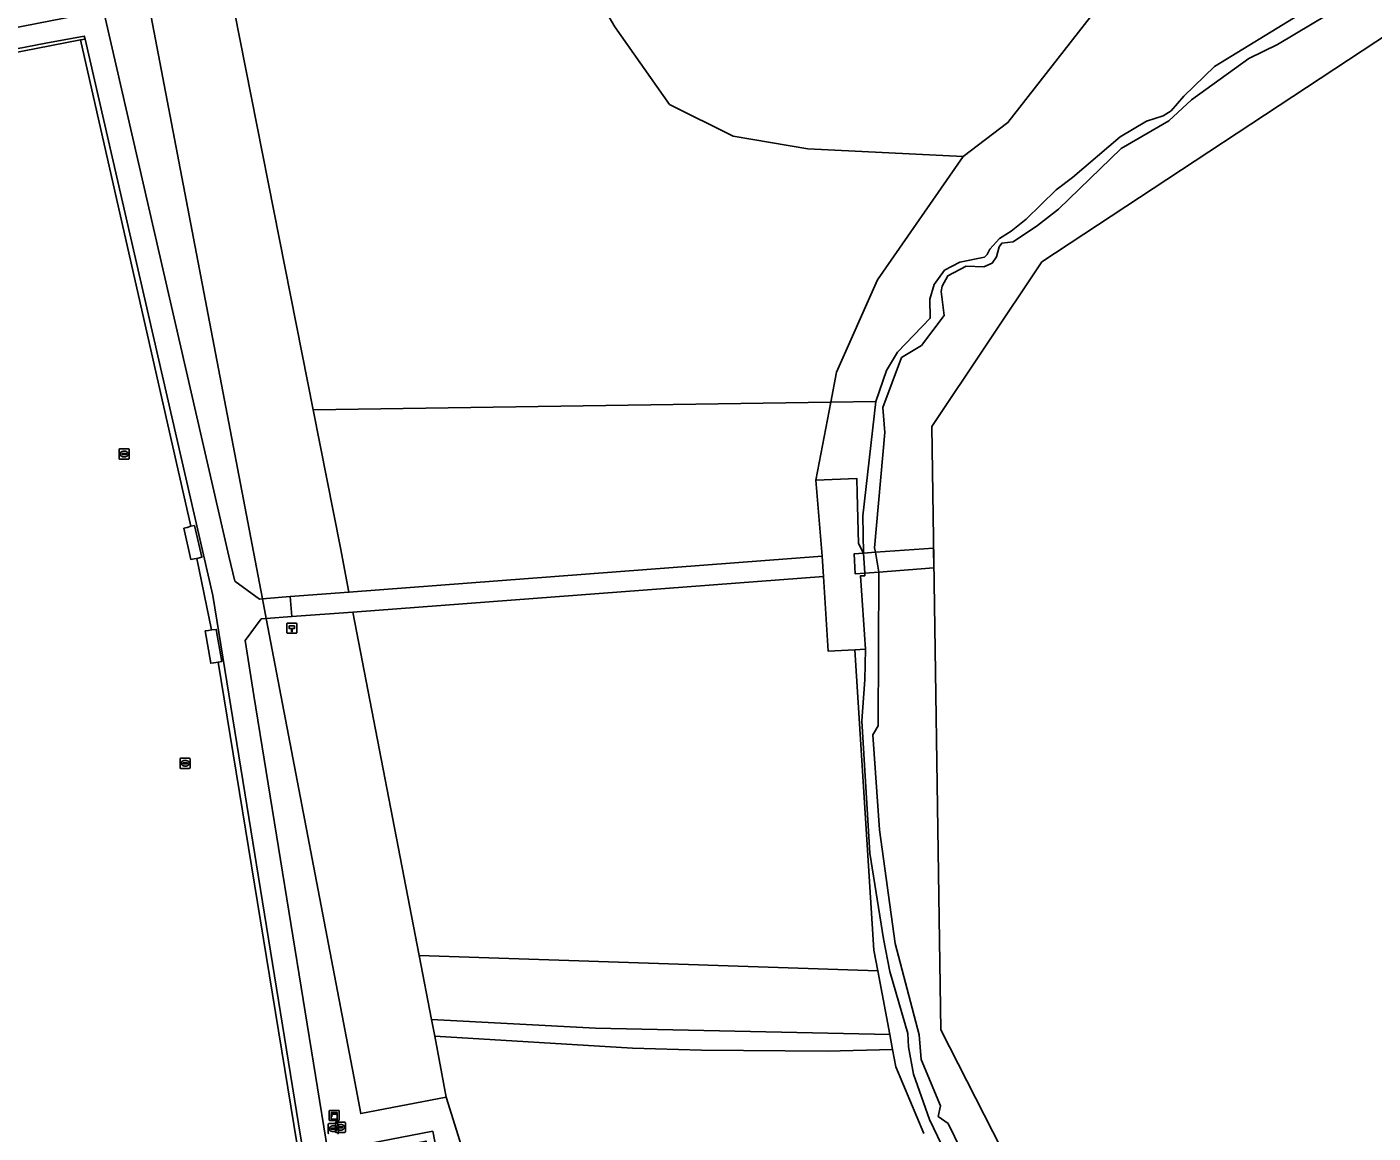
# Model space of a CAD drawing. Extents: x 160203 to 161530, y 379528 to 381797.
# Drawn here: x 161043.5 to 161175.6, y 380388.2 to 380496.8 of the extents above; entities that cross this region are included whole.
import ezdxf

# ---------------------------------------------------------------- set-up
doc = ezdxf.new("R2010")
doc.units = 0
for name, color, linetype in [('IMGEO_Dek', 7, 'Continuous'), ('IMGEO_Grasland_agrarisch', 7, 'Continuous'), ('IMGEO_Groenvoorziening', 7, 'Continuous'), ('IMGEO_Hectometerpaal', 7, 'Continuous'), ('IMGEO_Hek', 7, 'Continuous'), ('IMGEO_Kast', 7, 'Continuous'), ('IMGEO_Loofbos', 7, 'Continuous'), ('IMGEO_Oever', 7, 'Continuous'), ('IMGEO_Rioolput', 7, 'Continuous'), ('IMGEO_Terreindeel_open', 7, 'Continuous'), ('IMGEO_Voetpad_gesloten', 7, 'Continuous'), ('IMGEO_Voetpad_open', 7, 'Continuous'), ('IMGEO_Waterleidingput', 7, 'Continuous'), ('IMGEO_Waterloop', 7, 'Continuous')]:
    doc.layers.add(name, color=color, linetype=linetype)

msp = doc.modelspace()

# ---------------------------------------------------------------- linework, layer by layer
at = {"layer": 'IMGEO_Dek'}
for points in [[(161132.52, 380443.68), (161132.49, 380445.63), (161126.78, 380445.22), (161125.62, 380445.13), (161125.72, 380443.16), (161127.11, 380443.27)], [(161121.68, 380442.85), (161121.56, 380444.83), (161075.1, 380441.29), (161069.34, 380440.86), (161069.5, 380438.91), (161075.48, 380439.35)]]:
    msp.add_lwpolyline(points, close=True, dxfattribs=at)
at = {"layer": 'IMGEO_Grasland_agrarisch'}
msp.add_lwpolyline([(161122.94, 380462.89), (161126.99, 380471.96), (161135.38, 380484.05), (161120.13, 380484.82), (161112.82, 380486.04), (161106.58, 380489.16), (161101.21, 380496.8), (161095.12, 380507.21), (161065.85, 380508.79), (161064.19, 380500), (161063.86, 380498.27), (161071.58, 380459.18), (161122.39, 380459.95)], close=True, dxfattribs=at)
at = {"layer": 'IMGEO_Groenvoorziening'}
for points in [[(161051.03, 380498.4), (161051.21, 380497.54), (161063.31, 380444.83), (161063.89, 380442.39), (161066.33, 380440.62), (161066.61, 380440.65), (161054.38, 380504.63), (161025.41, 380499.25), (161022.55, 380500.69), (160997.35, 380513.4), (160969.21, 380516.95), (160968.28, 380517.07), (160970.34, 380507.04), (160971.52, 380501.07), (160972.18, 380497.38), (160978.28, 380495.93), (160979.49, 380489.88), (160975.3, 380486), (160975.68, 380483.71)], [(161062.28, 380434.44), (161061.83, 380434.36), (161061.54, 380434.33), (161061, 380437.49), (161061.32, 380437.54), (161061.63, 380437.59), (161060.19, 380444.61), (161059.92, 380444.57), (161059.58, 380444.52), (161058.9, 380447.57), (161059.23, 380447.66), (161059.58, 380447.77), (161048.75, 380495.5), (161000, 380485.99), (160973.56, 380480.83), (160976.86, 380460.72), (160982.64, 380425.53), (160984.55, 380417.16), (160994.18, 380375.05), (160994.7, 380372.71), (160995.1, 380370.98), (161070.27, 380385.45)], [(161049.2, 380495.59), (161048.75, 380495.5), (161059.58, 380447.77), (161059.94, 380447.84), (161060.68, 380444.73), (161060.19, 380444.61), (161061.63, 380437.59), (161062.08, 380437.65), (161062.62, 380434.5), (161062.28, 380434.44), (161070.27, 380385.45), (161070.74, 380385.54), (161070.67, 380385.95), (161070.16, 380389.11), (161061.75, 380440.97)], [(161120.94, 380452.29), (161124.95, 380452.46), (161124.99, 380451.02), (161125.13, 380446.07), (161125.62, 380445.13), (161125.53, 380448.78), (161126.83, 380460.02), (161122.39, 380459.95)], [(161075.48, 380439.35), (161121.68, 380442.85), (161121.56, 380444.83), (161075.1, 380441.29), (161069.34, 380440.86), (161069.5, 380438.91)], [(161075.48, 380439.35), (161082, 380405.65), (161127.01, 380404.13), (161126.63, 380406.18), (161124.76, 380435.65), (161122.13, 380435.52), (161121.68, 380442.85)]]:
    msp.add_lwpolyline(points, close=True, dxfattribs=at)
for points in [[(161147.9, 380497.78), (161139.78, 380487.39), (161135.38, 380484.05), (161126.99, 380471.96), (161122.94, 380462.89), (161122.39, 380459.95), (161126.83, 380460.02), (161127.86, 380463.07), (161128.94, 380464.84), (161132.16, 380468.18), (161132.1, 380470.05), (161132.54, 380471.5), (161133.56, 380472.91), (161135.07, 380473.7), (161137.48, 380474.19), (161137.75, 380474.43), (161137.99, 380474.96), (161138.94, 380476.02), (161140.1, 380476.74), (161141.56, 380477.9), (161144.5, 380480.8), (161146.11, 380481.99), (161150.78, 380485.98), (161153.39, 380487.54), (161155.01, 380488.06), (161155.8, 380488.55), (161157.06, 380489.99), (161160.04, 380492.89), (161168.4, 380497.99)], [(161087.5, 380382.65), (161084.66, 380391.73), (161076.26, 380390.12), (161075.57, 380393.75), (161066.98, 380438.71), (161066.5, 380438.67), (161064.92, 380436.57), (161065.78, 380431.15), (161073.03, 380386.41), (161083.33, 380388.39), (161085.54, 380377.02)], [(161139.4, 380374.27), (161132.08, 380389.55), (161130.52, 380394), (161130.03, 380396.69), (161129.96, 380397.99), (161128.2, 380404.06), (161127.56, 380407.28), (161126.24, 380415.69), (161125.45, 380428.66), (161125.72, 380432.7), (161125.8, 380435.7), (161124.76, 380435.65), (161126.63, 380406.18), (161127.01, 380404.13), (161128.18, 380397.9), (161128.45, 380396.41), (161128.77, 380394.73), (161131.53, 380388.18)]]:
    msp.add_lwpolyline(points, dxfattribs=at)
at = {"layer": 'IMGEO_Hectometerpaal'}
for p, q in [((161069, 380438.19), (161069, 380437.35)), ((161069, 380438.19), (161069, 380437.35)), ((161069.92, 380438.27), (161069.08, 380438.27)), ((161069.92, 380438.27), (161069.08, 380438.27)), ((161069.09, 380437.27), (161069.93, 380437.27)), ((161069.09, 380437.27), (161069.93, 380437.27)), ((161070, 380437.36), (161070, 380438.2)), ((161070, 380437.36), (161070, 380438.2))]:
    msp.add_line(p, q, dxfattribs=at)
msp.add_lwpolyline([(161069.53, 380437.42), (161069.47, 380437.42), (161069.47, 380437.72), (161069.25, 380437.72), (161069.25, 380437.99), (161069.75, 380437.99), (161069.75, 380437.72), (161069.53, 380437.72), (161069.53, 380437.42)], dxfattribs=at)
for centre, start, end in [((161069.08, 380438.19), 92.4484, 184.2845), ((161069.08, 380438.19), 92.4484, 184.2845), ((161069.08, 380437.35), 182.4484, 274.2845), ((161069.08, 380437.35), 182.4484, 274.2845), ((161069.92, 380438.19), 2.4484, 94.2845), ((161069.92, 380438.19), 2.4484, 94.2845), ((161069.92, 380437.35), 272.4484, 4.2845), ((161069.92, 380437.35), 272.4484, 4.2845)]:
    msp.add_arc(centre, 0.0779, start, end, dxfattribs=at)
at = {"layer": 'IMGEO_Hek'}
for points in [[(161071.58, 380459.18), (161063.86, 380498.27), (161064.19, 380500), (161065.85, 380508.79)], [(161066.61, 380440.65), (161054.38, 380504.63), (161054.07, 380506.24)], [(161045.36, 380495.17), (161049.13, 380495.88), (161049.2, 380495.59)], [(161049.2, 380495.59), (161061.75, 380440.97), (161070.16, 380389.11)], [(160973.32, 380481.1), (161000, 380486.41), (161045.36, 380495.17)], [(161075.1, 380441.29), (161074.26, 380445.66), (161071.58, 380459.18)], [(161066.98, 380438.71), (161066.61, 380440.65)], [(161075.57, 380393.75), (161066.98, 380438.71)], [(161082, 380405.65), (161075.48, 380439.35)], [(161124.76, 380435.65), (161126.63, 380406.18), (161127.01, 380404.13)], [(161083.22, 380399.37), (161082, 380405.65)], [(161127.01, 380404.13), (161128.18, 380397.9)], [(161084.66, 380391.73), (161083.53, 380397.71)], [(161128.18, 380397.9), (161128.45, 380396.41)], [(161128.45, 380396.41), (161128.77, 380394.73), (161131.53, 380388.18)], [(161084.66, 380391.73), (161076.26, 380390.12), (161075.57, 380393.75)], [(161084.66, 380391.73), (161087.5, 380382.65)]]:
    msp.add_lwpolyline(points, dxfattribs=at)
at = {"layer": 'IMGEO_Kast'}
for p, q in [((161073.16, 380389.52), (161073.16, 380390.36)), ((161073.16, 380390.36), (161073.16, 380389.52)), ((161073.23, 380390.44), (161074.08, 380390.44)), ((161074.08, 380390.44), (161073.23, 380390.44)), ((161074.16, 380390.37), (161074.16, 380389.53)), ((161074.16, 380389.53), (161074.16, 380390.37)), ((161074.09, 380389.44), (161073.24, 380389.44)), ((161073.24, 380389.44), (161074.09, 380389.44))]:
    msp.add_line(p, q, dxfattribs=at)
for points in [[(161073.36, 380390.23), (161073.96, 380390.23), (161073.96, 380390.15), (161073.36, 380390.15), (161073.36, 380390.23)], [(161073.36, 380390.06), (161073.96, 380390.06), (161073.96, 380389.57), (161073.36, 380389.57), (161073.36, 380390.06)]]:
    msp.add_lwpolyline(points, dxfattribs=at)
msp.add_circle((161073.44, 380389.91), 0.0377, dxfattribs=at)
for centre, start, end in [((161073.24, 380390.37), 92.4484, 184.2845), ((161073.24, 380390.37), 92.4484, 184.2845), ((161074.08, 380390.37), 2.4484, 94.2845), ((161074.08, 380390.37), 2.4484, 94.2845), ((161073.24, 380389.52), 182.4484, 274.2845), ((161073.24, 380389.52), 182.4484, 274.2845), ((161074.08, 380389.52), 272.4484, 4.2845), ((161074.08, 380389.52), 272.4484, 4.2845)]:
    msp.add_arc(centre, 0.0779, start, end, dxfattribs=at)
at = {"layer": 'IMGEO_Loofbos'}
for points in [[(161063.86, 380498.27), (161064.19, 380500), (161065.85, 380508.79), (161055.56, 380506.06), (161054.07, 380506.24), (161054.38, 380504.63), (161066.61, 380440.65), (161069.34, 380440.86), (161075.1, 380441.29), (161074.26, 380445.66), (161071.58, 380459.18)], [(161121.56, 380444.83), (161120.94, 380452.29), (161122.39, 380459.95), (161071.58, 380459.18), (161074.26, 380445.66), (161075.1, 380441.29)], [(161066.98, 380438.71), (161075.57, 380393.75), (161076.26, 380390.12), (161084.66, 380391.73), (161083.53, 380397.71), (161083.22, 380399.37), (161082, 380405.65), (161075.48, 380439.35), (161069.5, 380438.91)], [(161128.18, 380397.9), (161127.01, 380404.13), (161082, 380405.65), (161083.22, 380399.37), (161099.3, 380398.52)]]:
    msp.add_lwpolyline(points, close=True, dxfattribs=at)
for points in [[(161101.21, 380496.8), (161106.58, 380489.16), (161112.82, 380486.04), (161120.13, 380484.82), (161135.38, 380484.05), (161139.78, 380487.39), (161147.9, 380497.78)], [(161131.53, 380388.18), (161128.77, 380394.73), (161128.45, 380396.41), (161122.05, 380396.25), (161109.7, 380396.35), (161102.94, 380396.56), (161083.53, 380397.71), (161084.66, 380391.73), (161087.5, 380382.65)]]:
    msp.add_lwpolyline(points, dxfattribs=at)
at = {"layer": 'IMGEO_Oever'}
for points in [[(161168.4, 380497.99), (161160.04, 380492.89), (161157.06, 380489.99), (161155.8, 380488.55), (161155.01, 380488.06), (161153.39, 380487.54), (161150.78, 380485.98), (161146.11, 380481.99), (161144.5, 380480.8), (161141.56, 380477.9), (161140.1, 380476.74), (161138.94, 380476.02), (161137.99, 380474.96), (161137.75, 380474.43), (161137.48, 380474.19), (161135.07, 380473.7), (161133.56, 380472.91), (161132.54, 380471.5), (161132.1, 380470.05), (161132.16, 380468.18), (161128.94, 380464.84), (161127.86, 380463.07), (161126.83, 380460.02), (161125.53, 380448.78), (161125.62, 380445.13), (161125.72, 380443.16), (161125.73, 380442.91), (161125.31, 380442.89), (161125.8, 380435.7), (161125.72, 380432.7), (161125.45, 380428.66), (161126.24, 380415.69), (161127.56, 380407.28), (161128.2, 380404.06), (161129.96, 380397.99), (161130.03, 380396.69), (161130.52, 380394), (161132.08, 380389.55), (161139.4, 380374.27)], [(161140.78, 380375.05), (161133.91, 380389.16), (161132.94, 380389.84), (161133.17, 380390.88), (161131.28, 380395.42), (161131.06, 380397.84), (161128.72, 380406.83), (161127.18, 380417.99), (161126.53, 380427.3), (161127.03, 380428.19), (161127.11, 380443.22), (161127.11, 380443.27), (161126.78, 380445.22), (161126.7, 380445.64), (161127.71, 380456.98), (161127.51, 380459.41), (161129.32, 380464.33), (161131.3, 380465.51), (161133.53, 380468.47), (161133.23, 380470.8), (161133.34, 380471.34), (161133.89, 380472.35), (161135.68, 380473.29), (161137.4, 380473.24), (161138.23, 380473.58), (161138.66, 380474.22), (161138.93, 380475.19), (161139.17, 380475.55), (161140.28, 380475.67), (161142.69, 380477.3), (161144.74, 380478.88), (161150.9, 380484.86), (161155.56, 380487.55), (161157.79, 380489.63), (161163.43, 380493.67), (161166.25, 380495.06), (161172.87, 380499)]]:
    msp.add_lwpolyline(points, dxfattribs=at)
at = {"layer": 'IMGEO_Rioolput'}
for p, q in [((161073.07, 380388.21), (161073.07, 380389.07)), ((161073.14, 380389.14), (161073.99, 380389.14)), ((161073.32, 380388.63), (161073.32, 380388.65)), ((161073.76, 380388.6), (161073.36, 380388.6)), ((161073.37, 380388.68), (161073.76, 380388.68)), ((161073.55, 380388.92), (161073.58, 380388.92)), ((161073.58, 380388.36), (161073.55, 380388.36)), ((161073.77, 380388.36), (161073.77, 380389.21)), ((161073.81, 380388.65), (161073.81, 380388.63)), ((161073.84, 380389.28), (161074.69, 380389.28)), ((161074.03, 380388.78), (161074.03, 380388.79)), ((161074.07, 380389.07), (161074.07, 380388.21)), ((161074.07, 380388.83), (161074.47, 380388.83)), ((161074.46, 380388.74), (161074.07, 380388.74)), ((161074.28, 380388.5), (161074.25, 380388.5)), ((161074.26, 380389.06), (161074.28, 380389.06)), ((161074.51, 380388.79), (161074.51, 380388.78)), ((161074.77, 380389.21), (161074.77, 380388.36)), ((161074.69, 380388.28), (161073.84, 380388.28))]:
    msp.add_line(p, q, dxfattribs=at)
for points in [[(161073.07, 380388.21), (161073.07, 380389.07)], [(161073.14, 380389.14), (161073.99, 380389.14)], [(161073.77, 380388.36), (161073.77, 380389.21)], [(161073.84, 380389.28), (161074.69, 380389.28)], [(161074.07, 380389.07), (161074.07, 380388.21)], [(161074.77, 380389.21), (161074.77, 380388.36)], [(161074.69, 380388.28), (161073.84, 380388.28)]]:
    msp.add_lwpolyline(points, dxfattribs=at)
for centre, radius, start, end in [((161073.14, 380389.06), 0.0765, 91.552, 178.448), ((161073.14, 380389.06), 0.0765, 91.552, 178.448), ((161073.36, 380388.64), 0.0403, 85.8775, 175.7526), ((161073.36, 380388.63), 0.0366, 178.938, 274.7102), ((161073.77, 380388.64), 0.0386, 1.7309, 96.639), ((161073.77, 380388.64), 0.043, 264.8664, 352.4533), ((161073.84, 380389.21), 0.0765, 91.552, 178.448), ((161073.84, 380389.21), 0.0765, 91.552, 178.448), ((161073.84, 380388.36), 0.0765, 181.552, 268.448), ((161073.84, 380388.36), 0.0765, 181.552, 268.448), ((161073.99, 380389.06), 0.0765, 1.552, 88.448), ((161073.99, 380389.06), 0.0765, 1.552, 88.448), ((161074.07, 380388.79), 0.0403, 85.8775, 175.7526), ((161074.06, 380388.78), 0.0366, 178.938, 274.7102), ((161074.47, 380388.78), 0.043, 264.8664, 352.4533), ((161074.47, 380388.79), 0.0386, 1.7309, 96.639), ((161074.69, 380389.21), 0.0765, 1.552, 88.448), ((161074.69, 380389.21), 0.0765, 1.552, 88.448), ((161074.69, 380388.36), 0.0765, 271.552, 358.448), ((161074.69, 380388.36), 0.0765, 271.552, 358.448), ((161073.14, 380388.21), 0.0765, 181.552, 268.448), ((161073.14, 380388.21), 0.0765, 181.552, 268.448), ((161073.99, 380388.21), 0.0765, 271.552, 358.448), ((161073.99, 380388.21), 0.0765, 271.552, 358.448)]:
    msp.add_arc(centre, radius, start, end, dxfattribs=at)
for centre, major_axis, ratio, start_param, end_param in [((161073.55, 380388.64), (-0.387, 0.002), 0.722429, 4.712389, 7.853982), ((161073.58, 380388.64), (-0.39, 0.002), 0.717154, 1.570796, 4.712389), ((161074.25, 380388.78), (-0.387, 0.002), 0.722429, 4.712389, 7.853982), ((161074.28, 380388.78), (-0.39, 0.002), 0.717154, 1.570796, 4.712389)]:
    msp.add_ellipse(centre, major_axis=major_axis, ratio=ratio, start_param=start_param, end_param=end_param, dxfattribs=at)
at = {"layer": 'IMGEO_Terreindeel_open'}
for points in [[(161059.94, 380447.84), (161059.58, 380447.77), (161059.23, 380447.66), (161058.9, 380447.57), (161059.58, 380444.52), (161059.92, 380444.57), (161060.19, 380444.61), (161060.68, 380444.73)], [(161062.08, 380437.65), (161061.63, 380437.59), (161061.32, 380437.54), (161061, 380437.49), (161061.54, 380434.33), (161061.83, 380434.36), (161062.28, 380434.44), (161062.62, 380434.5)]]:
    msp.add_lwpolyline(points, close=True, dxfattribs=at)
at = {"layer": 'IMGEO_Voetpad_gesloten'}
for points in [[(161125.62, 380445.13), (161124.68, 380445.06), (161124.8, 380443.09), (161125.72, 380443.16)], [(161132.52, 380443.68), (161132.49, 380445.63), (161126.78, 380445.22), (161125.62, 380445.13), (161125.72, 380443.16), (161127.11, 380443.27)]]:
    msp.add_lwpolyline(points, close=True, dxfattribs=at)
at = {"layer": 'IMGEO_Voetpad_open'}
for points in [[(161066.61, 380440.65), (161066.33, 380440.62), (161063.89, 380442.39), (161063.31, 380444.83), (161051.21, 380497.54), (161051.03, 380498.4), (160975.68, 380483.71), (160973.56, 380480.83), (161000, 380485.99), (161048.75, 380495.5), (161049.2, 380495.59), (161061.75, 380440.97), (161070.16, 380389.11), (161070.67, 380385.95), (161073.03, 380386.41), (161065.78, 380431.15), (161064.92, 380436.57), (161066.5, 380438.67), (161066.98, 380438.71)], [(161125.13, 380446.07), (161124.99, 380451.02), (161124.95, 380452.46), (161120.94, 380452.29), (161121.56, 380444.83), (161121.68, 380442.85), (161122.13, 380435.52), (161124.76, 380435.65), (161125.8, 380435.7), (161125.31, 380442.89), (161125.73, 380442.91), (161125.72, 380443.16), (161124.8, 380443.09), (161124.68, 380445.06), (161125.62, 380445.13)], [(161075.48, 380439.35), (161121.68, 380442.85), (161121.56, 380444.83), (161075.1, 380441.29), (161069.34, 380440.86), (161069.5, 380438.91)], [(161069.34, 380440.86), (161066.61, 380440.65), (161066.98, 380438.71), (161069.5, 380438.91)], [(161072.73, 380385.52), (161082.68, 380387.43), (161084.56, 380377.64), (161074.63, 380375.73), (160985.44, 380358.54), (160985.61, 380357.76), (161085.54, 380377.02), (161083.33, 380388.39), (161073.03, 380386.41), (161070.67, 380385.95), (161070.74, 380385.54), (161070.27, 380385.45), (160995.1, 380370.98), (160993.64, 380370.65), (160993.73, 380370.23)]]:
    msp.add_lwpolyline(points, close=True, dxfattribs=at)
at = {"layer": 'IMGEO_Waterleidingput'}
for p, q in [((161052.55, 380454.44), (161052.55, 380455.29)), ((161052.62, 380455.36), (161053.47, 380455.36)), ((161052.81, 380454.86), (161052.81, 380454.87)), ((161052.85, 380454.91), (161053.25, 380454.91)), ((161053.24, 380454.82), (161052.85, 380454.82)), ((161053.06, 380454.58), (161053.03, 380454.58)), ((161053.04, 380455.14), (161053.06, 380455.14)), ((161053.29, 380454.87), (161053.29, 380454.86)), ((161053.55, 380455.29), (161053.55, 380454.44)), ((161053.47, 380454.36), (161052.62, 380454.36)), ((161058.53, 380424.08), (161058.53, 380424.93)), ((161058.6, 380425.01), (161059.45, 380425.01)), ((161059.45, 380424.01), (161058.6, 380424.01)), ((161058.79, 380424.5), (161058.79, 380424.51)), ((161058.83, 380424.55), (161059.23, 380424.55)), ((161059.22, 380424.46), (161058.83, 380424.46)), ((161059.04, 380424.23), (161059.01, 380424.23)), ((161059.02, 380424.79), (161059.04, 380424.79)), ((161059.27, 380424.51), (161059.27, 380424.5)), ((161059.53, 380424.93), (161059.53, 380424.08))]:
    msp.add_line(p, q, dxfattribs=at)
for points in [[(161052.55, 380454.44), (161052.55, 380455.29)], [(161052.62, 380455.36), (161053.47, 380455.36)], [(161053.55, 380455.29), (161053.55, 380454.44)], [(161053.47, 380454.36), (161052.62, 380454.36)], [(161058.53, 380424.08), (161058.53, 380424.93)], [(161058.6, 380425.01), (161059.45, 380425.01)], [(161059.45, 380424.01), (161058.6, 380424.01)], [(161059.53, 380424.93), (161059.53, 380424.08)]]:
    msp.add_lwpolyline(points, dxfattribs=at)
for centre, radius, start, end in [((161052.62, 380455.29), 0.0765, 91.552, 178.448), ((161052.62, 380455.29), 0.0765, 91.552, 178.448), ((161052.62, 380454.44), 0.0765, 181.552, 268.448), ((161052.62, 380454.44), 0.0765, 181.552, 268.448), ((161052.85, 380454.87), 0.0403, 85.8775, 175.7526), ((161052.84, 380454.86), 0.0366, 178.938, 274.7102), ((161053.25, 380454.86), 0.043, 264.8664, 352.4533), ((161053.25, 380454.87), 0.0386, 1.7309, 96.639), ((161053.47, 380455.29), 0.0765, 1.552, 88.448), ((161053.47, 380455.29), 0.0765, 1.552, 88.448), ((161053.47, 380454.44), 0.0765, 271.552, 358.448), ((161053.47, 380454.44), 0.0765, 271.552, 358.448), ((161058.6, 380424.93), 0.0765, 91.552, 178.448), ((161058.6, 380424.93), 0.0765, 91.552, 178.448), ((161058.6, 380424.08), 0.0765, 181.552, 268.448), ((161058.6, 380424.08), 0.0765, 181.552, 268.448), ((161058.83, 380424.51), 0.0403, 85.8775, 175.7526), ((161058.82, 380424.5), 0.0366, 178.938, 274.7102), ((161059.23, 380424.51), 0.043, 264.8664, 352.4533), ((161059.23, 380424.51), 0.0386, 1.7309, 96.639), ((161059.45, 380424.93), 0.0765, 1.552, 88.448), ((161059.45, 380424.93), 0.0765, 1.552, 88.448), ((161059.45, 380424.08), 0.0765, 271.552, 358.448), ((161059.45, 380424.08), 0.0765, 271.552, 358.448)]:
    msp.add_arc(centre, radius, start, end, dxfattribs=at)
for centre, major_axis, ratio, start_param, end_param in [((161053.03, 380454.86), (-0.387, 0.002), 0.722429, 4.712389, 7.853982), ((161053.06, 380454.86), (-0.39, 0.002), 0.717154, 1.570796, 4.712389), ((161059.01, 380424.51), (-0.387, 0.002), 0.722429, 4.712389, 7.853982), ((161059.04, 380424.51), (-0.39, 0.002), 0.717154, 1.570796, 4.712389)]:
    msp.add_ellipse(centre, major_axis=major_axis, ratio=ratio, start_param=start_param, end_param=end_param, dxfattribs=at)
at = {"layer": 'IMGEO_Waterloop'}
for points in [[(161241.93, 380122.52), (161241.74, 380142.74), (161232.38, 380159.59), (161231.82, 380204.18), (161221.88, 380229.13), (161213.86, 380275.7), (161178.3, 380309.85), (161133.2, 380398.35), (161132.31, 380457.55), (161143.11, 380473.71), (161178.66, 380497.15), (161179.19, 380505.4), (161167.28, 380519.72), (161166.16, 380531.88), (161165.39, 380534.22), (161164.76, 380536.12), (161164.37, 380540.72), (161164.45, 380545.36), (161164.54, 380545.8), (161164.77, 380546.89), (161162.67, 380569.6)], [(161172.87, 380499), (161166.25, 380495.06), (161163.43, 380493.67), (161157.79, 380489.63), (161155.56, 380487.55), (161150.9, 380484.86), (161144.74, 380478.88), (161142.69, 380477.3), (161140.28, 380475.67), (161139.17, 380475.55), (161138.93, 380475.19), (161138.66, 380474.22), (161138.23, 380473.58), (161137.4, 380473.24), (161135.68, 380473.29), (161133.89, 380472.35), (161133.34, 380471.34), (161133.23, 380470.8), (161133.53, 380468.47), (161131.3, 380465.51), (161129.32, 380464.33), (161127.51, 380459.41), (161127.71, 380456.98), (161126.7, 380445.64), (161126.78, 380445.22), (161127.11, 380443.27), (161127.11, 380443.22), (161127.03, 380428.19), (161126.53, 380427.3), (161127.18, 380417.99), (161128.72, 380406.83), (161131.06, 380397.84), (161131.28, 380395.42), (161133.17, 380390.88), (161132.94, 380389.84), (161133.91, 380389.16), (161140.78, 380375.05)]]:
    msp.add_lwpolyline(points, dxfattribs=at)
msp.add_lwpolyline([(161128.45, 380396.41), (161128.18, 380397.9), (161099.3, 380398.52), (161083.22, 380399.37), (161083.53, 380397.71), (161102.94, 380396.56), (161109.7, 380396.35), (161122.05, 380396.25)], close=True, dxfattribs=at)

doc.saveas('drawing.dxf')
